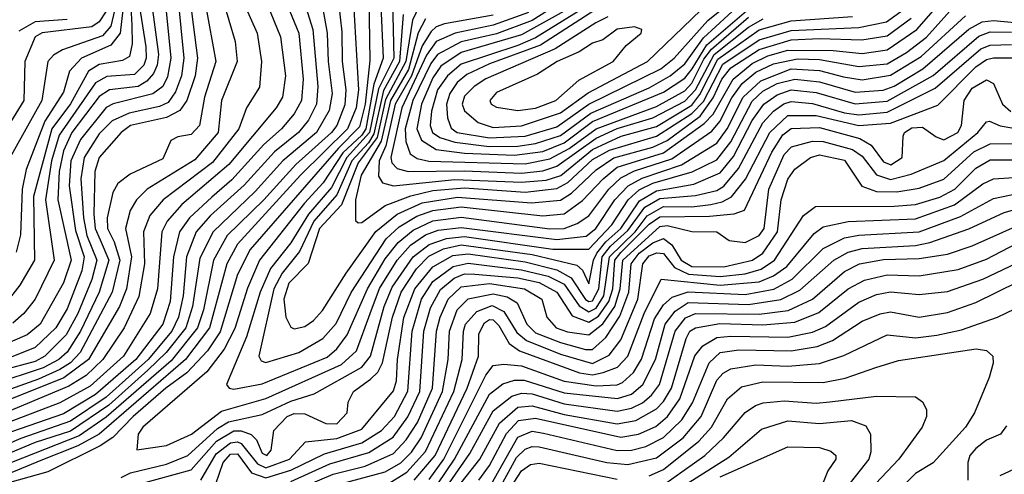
# Model space of a CAD drawing. Extents: x 501367 to 657802, y 482273 to 547541.
# Tile 481 of 656: x 569692 to 572465, y 532492 to 533773. Entities that reach past the tile are written whole.
import ezdxf

# ---------------------------------------------------------------- set-up
doc = ezdxf.new("R2010")
doc.units = 0

msp = doc.modelspace()

# ---------------------------------------------------------------- linework, layer by layer
at = {"layer": '0CON20XD'}
for points in [[(570011.4, 534218.6), (569981, 534175), (569963.9, 534115), (569964.4, 534095), (569995, 534005.4), (570004.6, 533945), (569994.2, 533905), (569971.7, 533855), (569948.4, 533755), (569925, 533727.7), (569812.1, 533687.9), (569787, 533673), (569771.3, 533655), (569754.4, 533545), (569658.7, 533375)], [(570165.4, 534195), (570152.4, 534165), (570114.3, 534015), (570112.8, 533925), (570101.2, 533825), (570117.6, 533665), (570108.1, 533611.9), (570095, 533584.8), (570066.3, 533563.7), (569955, 533536), (569935, 533525.4), (569863.2, 533435), (569836, 533375), (569830.5, 533305), (569848.7, 533178.7), (569872.8, 533105), (569866.7, 533065), (569825, 532958.3), (569793.1, 532905), (569735, 532848.9), (569667.6, 532822.4)], [(571025, 533469.1), (571105, 533474.3), (571215, 533510.9), (571292.7, 533567.3), (571460, 533655), (571610.5, 533799.5), (571720.7, 533869.3), (571855, 533916.3), (572037.2, 533952.8), (572235, 534060.5), (572305, 534077.9), (572495, 534096.9)], [(571015, 533439.7), (571115, 533444.4), (571205, 533471.5), (571295, 533534.6), (571497.3, 533635), (571535.1, 533665), (571629.6, 533770.4), (571706.8, 533833.2), (571745, 533856.8), (571855, 533892.5), (572045, 533929.1), (572109.8, 533960.2), (572215, 534028), (572285, 534049.9), (572335, 534055.9), (572495, 534056.6)], [(571014, 533416), (571095, 533416.5), (571145, 533423.9), (571215, 533446.7), (571300, 533510), (571465, 533581.2), (571524.1, 533615), (571565, 533648.4), (571618, 533722), (571722.4, 533817.6), (571765, 533841.8), (571865, 533871.2), (572015, 533894), (572055, 533905.3), (572122.1, 533937.9), (572217.4, 534002.6), (572295, 534028.1), (572345, 534030.9), (572505, 534021)], [(570525.7, 533915), (570557.9, 533735), (570560.1, 533655), (570572.1, 533565), (570563.1, 533516.9), (570527.2, 533455), (570432.4, 533375), (570355, 533288.8), (570236.3, 533175), (570199.4, 533100.6), (570178.8, 532965), (570159.8, 532905), (570104.6, 532835), (570052.6, 532785), (569943, 532687), (569835, 532613.4), (569735, 532581.6), (569595, 532523)], [(570674.1, 533895), (570678.1, 533658.1), (570664.9, 533535.1), (570649, 533471), (570589.2, 533410.8), (570341.2, 533125), (570305.3, 533055), (570256.5, 532893.5), (570220.2, 532839.8), (570162.2, 532777.8), (570102.8, 532735), (570011.5, 532655), (569954.4, 532595.6), (569918.2, 532571.8), (569771.3, 532498.7), (569471.8, 532415)], [(570580.1, 533905), (570598.6, 533738.6), (570599.9, 533655), (570610.2, 533575), (570607.3, 533532.7), (570584.9, 533475), (570570.1, 533455), (570469.3, 533365), (570379.2, 533265), (570276, 533165), (570237.5, 533095), (570209.2, 532955), (570192.9, 532905), (570118.2, 532811.8), (569935, 532652.5), (569859.5, 532600.5), (569637.4, 532512.6)], [(570359.4, 533889.4), (570425.8, 533725), (570440.2, 533615), (570431.8, 533555), (570414.2, 533525), (570281.1, 533365), (570148, 533252), (570107.1, 533205), (570092.3, 533175), (570080.1, 533015), (570058.9, 532945), (569983.7, 532825), (569889.7, 532740.3), (569805, 532693.1), (569661.5, 532638.5)], [(570479.1, 533869.1), (570517.5, 533745), (570531.2, 533585), (570527.9, 533535), (570505, 533490.2), (570476.7, 533455), (570409.5, 533400.5), (570323.7, 533306.3), (570228.9, 533221.1), (570188.5, 533175), (570161.9, 533105), (570151.6, 532995), (570139.1, 532935), (570120.3, 532895), (570053.3, 532815), (569935, 532709), (569835, 532641.7), (569695, 532593.1), (569563.5, 532536.4)], [(570629.2, 533869.2), (570646.2, 533575), (570639.3, 533525), (570614.7, 533465), (570483, 533335), (570305, 533140.2), (570274.6, 533085.4), (570226.6, 532905), (570159.1, 532815), (569915, 532604.9), (569855, 532571.7), (569750.8, 532530.8), (569657.7, 532492.3)], [(570420.6, 533875), (570478.2, 533735), (570490.1, 533605), (570485.4, 533545), (570465, 533508), (570429.2, 533465), (570378.9, 533421.1), (570288.7, 533321.3), (570232.9, 533272.9), (570169.7, 533215), (570141.3, 533175), (570124.7, 533105), (570115, 532978.5), (570094.9, 532915), (570018.4, 532815), (569905, 532717), (569815, 532662.5), (569668.6, 532611.4)], [(570067.2, 533832.8), (570064.2, 533815), (570082.5, 533675), (570079, 533645), (570068.7, 533621.3), (570050, 533600), (570025.2, 533584.8), (569945, 533574.9), (569915, 533556.3), (569838.1, 533455), (569815, 533403.6), (569802.9, 533345), (569799.4, 533265), (569836.6, 533095), (569815, 533031.8), (569749.3, 532915), (569712.4, 532885), (569575, 532825.8)], [(570136.6, 533836.6), (570153.8, 533665), (570147.3, 533615), (570130.7, 533569.3), (570109.9, 533540.1), (570085, 533528.4), (570000.3, 533509.7), (569952.4, 533487.6), (569915, 533451.1), (569872.8, 533385), (569863.9, 533325), (569870.9, 533215), (569881.1, 533165), (569909.2, 533095), (569895, 533041.2), (569854.9, 532945.1), (569822.7, 532885), (569762.8, 532825), (569735, 532810.1), (569644.2, 532785.8)], [(570263.1, 533833.1), (570298.4, 533711.6), (570304.5, 533655), (570260.4, 533545), (570250.3, 533455), (570185, 533378), (570050.4, 533295), (570021, 533265), (570002.6, 533235), (569989.3, 533185), (570006.1, 533105), (569992.9, 533015), (569972.4, 532965), (569885.1, 532815), (569816.3, 532763.7), (569645, 532695.6)], [(569985.8, 533834.2), (569974.2, 533735), (569948.7, 533701.3), (569866, 533665), (569831.8, 533628.2), (569815, 533568.9), (569762.7, 533487.3), (569709.5, 533350.5), (569698.3, 533295), (569693.5, 533166.5), (569682.1, 533117.9)], [(570707.7, 533835), (570715.3, 533665), (570688.9, 533591.1), (570666.5, 533465), (570655, 533447.2), (570601.8, 533398.2), (570546.4, 533313.6), (570494.3, 533255.7), (570366.9, 533095), (570333.1, 533016.9), (570297.4, 532902.6), (570267.4, 532845), (570218.9, 532781.1), (570038.8, 532625), (570025.3, 532605), (570021.2, 532561.2), (570105, 532573.3), (570176, 532605), (570259.7, 532670.3), (570385, 532705.1), (570598.4, 532801.6), (570639.9, 532840.1), (570679, 532945), (570704.8, 533015.2), (570754.7, 533095), (570792.6, 533137.4), (570835, 533167), (570870.1, 533179.9), (570935, 533187.8), (571205, 533153.2), (571287.2, 533162.8), (571314.9, 533185), (571368.1, 533265), (571405.9, 533305), (571445, 533326.8), (571555.7, 533364.3), (571655, 533424.7), (571684.8, 533465), (571729.4, 533555), (571778.9, 533601.1), (571865, 533634.5), (571945, 533629.5), (572011.7, 533611.7), (572065, 533603.6), (572145, 533616.4), (572230.7, 533669.3), (572355.9, 533784.1)], [(570772, 533788), (570761.8, 533655), (570716.5, 533573.5), (570688.7, 533451.3), (570673.9, 533426.1), (570626.9, 533375), (570585, 533279.2), (570520.6, 533205), (570480.1, 533119.9), (570431.2, 533058.8), (570407.6, 533015), (570365.2, 532825), (570372.1, 532812.1), (570385, 532806.6), (570477.5, 532835), (570545.4, 532874.6), (570583.2, 532916.8), (570625.4, 533004.6), (570724.1, 533155.9), (570760.3, 533189.7), (570810.4, 533219.6), (570855, 533235.5), (570935, 533245.8), (571165, 533220.1), (571225, 533226.2), (571276.8, 533263.2), (571335.6, 533325), (571375, 533357), (571505, 533397.6), (571619.9, 533480.1), (571645, 533506.9), (571701, 533605), (571755, 533649.8), (571798.9, 533671.1), (571855, 533687.6), (571983.4, 533686.6), (572065, 533677.8), (572135, 533687.9), (572219, 533745), (572305, 533844.7)], [(570825, 533830.2), (570798.4, 533771.6), (570779.1, 533655), (570722.3, 533547.7), (570698.7, 533441.3), (570645, 533369.6), (570598.4, 533251.6), (570536.2, 533185), (570504.3, 533085.7), (570449.6, 533030.4), (570436, 532985), (570441.4, 532935), (570455, 532906.5), (570465, 532901.7), (570495, 532908.4), (570519.5, 532925), (570545, 532953.3), (570611, 533059), (570695, 533176.3), (570755.1, 533224.9), (570825, 533256.6), (570925, 533272.9), (571133.4, 533256.6), (571215, 533264.9), (571246.2, 533283.8), (571315, 533349.8), (571365, 533383.9), (571475, 533413.6), (571515, 533433), (571608.5, 533501.5), (571645, 533553.2), (571669.8, 533605), (571695, 533637), (571775, 533688.6), (571865, 533716), (571945, 533720.4), (572064, 533716), (572135, 533727.7), (572202.4, 533777.6)], [(570171.5, 533825), (570192.9, 533665), (570185.6, 533615), (570162, 533545), (570143, 533517), (570105, 533497.6), (570004.1, 533475), (569977, 533455), (569915.2, 533385), (569903.1, 533345), (569900.1, 533225), (569904, 533185), (569917.8, 533152.2), (569942.5, 533095), (569915.8, 533005), (569863.3, 532895), (569825, 532835.7), (569801.4, 532815), (569757.7, 532792.3), (569615, 532744.8)], [(570214.7, 533815), (570244, 533655), (570211.8, 533555), (570198, 533475), (570175, 533449.5), (570136.7, 533443.3), (570117.2, 533432.8), (570095, 533380.9), (570002.7, 533337.3), (569968.3, 533311.7), (569954.3, 533285.7), (569937.8, 533215), (569939.1, 533185), (569957.4, 533147.4), (569974, 533095), (569951.9, 533005), (569862.3, 532835), (569835, 532805.6), (569805, 532787.2), (569745, 532759.7), (569625, 532718.1)], [(570004.1, 533825), (570007.3, 533757.3), (570008.7, 533705), (570000.6, 533669.4), (569981.6, 533658.4), (569915, 533646.6), (569885, 533627.6), (569835, 533535.7), (569781.9, 533465), (569730.9, 533275), (569733, 533095), (569692.1, 533025), (569649.7, 532970.3)], [(570325.1, 533815.1), (570360.2, 533735), (570372.8, 533655), (570367.5, 533582.5), (570330, 533525), (570308.7, 533465), (570235, 533370.3), (570095.5, 533265), (570058.6, 533221.4), (570040.1, 533175), (570043.1, 533085), (570026.9, 532993.1), (569985.4, 532905), (569926, 532815), (569879.2, 532770.8), (569830.1, 532739.9), (569655, 532667.2)], [(570027.7, 533815), (570046.9, 533696.9), (570048.2, 533665), (570041.6, 533645), (570015, 533618.2), (569937.1, 533612.9), (569905, 533594.9), (569802.7, 533447.3), (569780.8, 533375), (569764.6, 533265), (569788.3, 533095), (569735, 532985.3), (569703.5, 532945), (569671.9, 532918.1)], [(570741.5, 533825), (570745.1, 533664.9), (570702.1, 533577.9), (570676.7, 533455), (570612.8, 533385), (570569.6, 533300.4), (570505, 533225), (570455, 533143.9), (570398.3, 533071.7), (570368.8, 533005), (570330.8, 532879.3), (570273.8, 532745), (570281.9, 532735), (570295, 532732.3), (570375, 532746.6), (570557.7, 532822.3), (570585, 532845.2), (570613.9, 532885), (570671.4, 533015), (570721.1, 533098.9), (570757.4, 533145), (570799.7, 533180.3), (570855, 533206), (570935, 533216.4), (571185, 533184.1), (571225, 533184.9), (571261.6, 533198.4), (571295, 533220.6), (571350.8, 533295), (571385, 533327.2), (571423.2, 533346.8), (571529, 533381), (571641.3, 533458.7), (571664.1, 533485.9), (571697.4, 533552.6), (571726.6, 533593.4), (571765.2, 533624.8), (571815, 533648.8), (571882.7, 533662.7), (571945, 533660.5), (572055, 533640.9), (572135, 533649), (572189.5, 533680.5), (572246, 533724), (572327.4, 533815)], [(571222, 533825), (571135, 533771.1), (571035, 533733.4), (570935, 533710.5), (570868.4, 533675), (570850.1, 533649.9), (570799.4, 533545), (570777.4, 533465), (570779.5, 533429.5), (570791.2, 533395), (570811.4, 533381.4), (570844.1, 533374.1), (571115, 533367.1), (571185, 533380.8), (571239.6, 533410.4), (571315, 533465.5), (571485, 533528.5), (571565, 533572.9), (571585, 533594.4), (571618.4, 533661.6), (571640.1, 533689.9), (571745, 533779.7)], [(571225, 533797.2), (571105, 533730.5), (570935, 533680.8), (570878, 533642), (570855, 533609.2), (570823, 533535), (570809.9, 533465), (570823.5, 533433.5), (570865, 533407.4), (570945, 533396.5), (571085, 533391.2), (571165, 533401.9), (571225, 533426), (571305, 533486.5), (571505, 533568.8), (571565, 533608.2), (571585.6, 533635), (571627.5, 533702.6), (571758.5, 533815)], [(571340.9, 533819.1), (571159.1, 533700.9), (571015, 533648.6), (570951.4, 533618.6), (570924.1, 533595.9), (570903.7, 533565), (570893.4, 533535), (570896.2, 533496.2), (570907.1, 533467.1), (570924, 533455), (571015, 533439.7)], [(569935, 533797.2), (569915, 533767.2), (569895, 533753.2), (569755, 533736.2), (569735.2, 533725), (569705.7, 533655), (569702.8, 533545), (569666.1, 533483.9)], [(569825, 533773.8), (569735, 533767.1), (569689.4, 533740.6)], [(570834.3, 533775.7), (570814.2, 533735.8), (570786.9, 533633.1), (570735.9, 533545), (570709.7, 533430.3), (570653.6, 533335), (570637.3, 533265), (570637.5, 533207.5), (570645, 533200.9), (570655, 533201.9), (570721, 533249), (570793, 533277), (570855, 533292.1), (570945, 533299.1), (571115, 533287.4), (571205, 533297.6), (571236, 533314), (571305, 533379.2), (571353.2, 533405), (571485.4, 533444.6), (571585, 533508.5), (571617.5, 533542.5), (571672.4, 533647.6), (571775, 533716.3), (571865, 533742.9), (572055, 533751.4), (572133.4, 533766.6), (572173.6, 533796.4)], [(571025, 533786.1), (570888.2, 533761.8), (570865, 533753.1), (570850.2, 533739.8), (570825, 533699.6), (570795.2, 533614.8), (570749.6, 533535), (570722.5, 533417.5), (570704.3, 533375), (570702.5, 533332.5), (570713.4, 533313.4), (570744.4, 533304.4), (570917.4, 533322.6), (571105, 533314.7), (571175, 533321), (571215.8, 533334.2), (571305, 533407.3), (571385.6, 533444.4), (571485, 533472.3), (571585, 533532.3), (571607.8, 533562.2), (571658.4, 533661.6), (571775, 533744), (571865, 533769.6), (572037.8, 533782.2)], [(571125, 533792.9), (571025, 533757.6), (570918.6, 533735), (570865, 533711.4), (570837.3, 533672.7), (570767.6, 533525), (570736.6, 533385), (570739.4, 533369.4), (570755, 533353.5), (570786.2, 533345), (570945, 533347.1), (571105, 533340.5), (571165, 533347.2), (571205, 533359.9), (571315, 533439.3), (571375, 533466.3), (571475, 533496.5), (571565, 533543.2), (571594.9, 533575), (571648.3, 533675), (571745, 533751.6), (571785.7, 533775.7)], [(571264.3, 533795.7), (571145, 533722.1), (571095, 533700.1), (570935, 533647.9), (570896.8, 533615), (570868.8, 533575), (570851.4, 533515), (570848.3, 533475), (570854.8, 533454.8), (570875, 533441.2), (570917.7, 533427.7), (571014, 533416)], [(571348.7, 533781.3), (571314.2, 533764.2), (571199.5, 533690.5), (571005, 533606.2), (570971.5, 533585), (570945, 533557.5), (570938, 533535), (570945, 533515.9), (570983.5, 533483.5), (571025, 533469.1)], [(569977.5, 532482.5), (570003.8, 532496.2), (570105, 532520.1), (570164.8, 532545), (570249.1, 532620.9), (570280, 532640), (570375, 532660.2), (570455, 532697.7), (570520.9, 532719.1), (570655, 532793.7), (570679.7, 532825), (570717.8, 532965), (570740.4, 533019.6), (570799.5, 533105), (570845, 533139.7), (570893.4, 533156.6), (570945, 533162.3), (571193.8, 533126.2), (571295, 533126.1), (571359.9, 533195), (571405.4, 533265), (571436.5, 533293.5), (571475, 533312.3), (571586, 533344), (571655, 533378.2), (571695, 533428.8), (571755, 533543.2), (571785, 533571.5), (571825, 533593.6), (571875, 533605.4), (571945, 533597.5), (572045, 533568.6), (572124.1, 533574.1), (572155, 533585.4), (572235.7, 533634.3), (572365, 533746.2), (572403.1, 533766.9), (572435, 533771.2), (572495, 533765.3)], [(571095, 533517.3), (571145, 533523.7), (571201.4, 533545), (571267, 533603), (571363.3, 533655), (571399.6, 533700.4), (571441.9, 533735), (571444.2, 533745), (571423.2, 533753.2), (571375, 533746.5), (571334.2, 533715.8), (571305, 533706.5), (571267.8, 533682.2), (571205.3, 533655), (571150.6, 533619.4), (571035, 533567.8), (571015.9, 533545), (571019.7, 533535), (571035, 533526.5), (571095, 533517.3)], [(570031.3, 532465), (570175, 532504.2), (570245.8, 532585), (570295, 532614), (570315, 532614.6), (570344, 532604), (570358.8, 532588.8), (570375, 532551.6), (570387.9, 532545), (570399.9, 532560.1), (570407, 532615), (570444.8, 532655), (570465, 532663.1), (570495, 532661.9), (570554.4, 532635), (570585, 532634.5), (570613.9, 532665), (570616.5, 532695), (570632, 532725), (570680, 532760), (570700.1, 532779.9), (570713.7, 532806.3), (570741.8, 532935), (570766.4, 533005), (570809, 533071.1), (570843.7, 533106.3), (570885, 533126.9), (570935, 533138.4), (571135, 533111.3), (571260.9, 533080.9), (571277, 533067), (571295, 533028.5), (571308, 533095), (571317.3, 533115), (571342.6, 533147.4), (571384.6, 533185), (571437.7, 533262.3), (571485, 533290.9), (571590.1, 533309.9), (571665, 533341.5), (571702.5, 533387.5), (571755, 533489), (571788.1, 533535), (571825, 533561.3), (571865, 533575.2), (571935, 533567.5), (572045, 533536), (572135, 533543.1), (572264.3, 533615.7), (572393.7, 533726.3), (572425, 533738.5), (572485, 533738)], [(570202.1, 532475), (570245, 532549.4), (570285, 532580.8), (570305, 532583.9), (570315, 532579.1), (570361.1, 532521.1), (570385, 532510.2), (570451.9, 532535), (570496.6, 532583.4), (570585, 532593.1), (570655, 532618.7), (570745, 532727.4), (570752.7, 532755), (570755.6, 532815), (570773.6, 532933.6), (570804.4, 533015), (570855, 533076.9), (570911.7, 533108.3), (570955, 533113.3), (571115, 533090.3), (571205, 533068.2), (571245.2, 533045.2), (571285, 532984.9), (571295, 532978.5), (571305, 532980.8), (571322.9, 533015), (571332.5, 533105), (571355.5, 533134.5), (571405, 533179.2), (571452.9, 533245), (571495, 533269.3), (571595, 533277.4), (571655, 533292), (571675, 533304.2), (571716.4, 533353.6), (571785, 533482.1), (571814.9, 533515.1), (571844, 533536), (571865, 533542.8), (571925, 533536.9), (572015, 533510.7), (572055, 533505.2), (572135, 533512), (572270.1, 533579.9), (572399, 533691), (572425, 533701.6), (572485, 533703.5)], [(570244.4, 532465), (570265, 532525.2), (570285, 532548.4), (570305, 532549.6), (570345, 532495.8), (570385, 532481.8), (570455, 532503.2), (570550, 532550), (570655, 532580.8), (570711.2, 532615), (570747.3, 532655), (570785, 532726.5), (570797.3, 532895), (570823.2, 532985), (570854.9, 533035.1), (570912.6, 533077.4), (570955, 533086.9), (571105, 533068.3), (571179.9, 533049.9), (571225, 533027.5), (571267.1, 532967.1), (571295, 532949.7), (571315, 532959.8), (571336.6, 532995), (571352.8, 533105), (571424.9, 533175), (571459.5, 533220.5), (571505, 533246.6), (571585, 533245.6), (571638.1, 533252), (571670.5, 533259.5), (571696.2, 533273.8), (571736.2, 533323.8), (571804.5, 533455.5), (571855, 533502.7), (571935, 533503), (572055.3, 533474.7), (572145, 533481.8), (572278, 533532), (572385, 533640.2), (572415, 533660.4), (572435, 533665.5), (572486, 533666)], [(570455, 532471.7), (570565, 532521.6), (570675, 532553.6), (570743.5, 532596.5), (570785, 532653.9), (570818.3, 532725), (570830.4, 532895), (570848.9, 532961.1), (570877.2, 533012.8), (570915.6, 533044.4), (570945, 533057), (570973.7, 533056.3), (571095, 533045.8), (571155, 533032.4), (571204.9, 533005), (571248.3, 532938.3), (571295, 532920.3), (571322.2, 532937.8), (571351.4, 532978.6), (571362.1, 533015), (571368.2, 533095), (571385, 533117.4), (571465, 533196.4), (571495, 533217.8), (571635, 533218.9), (571704.4, 533225.6), (571733.5, 533236.5), (571810.1, 533399.9), (571841.7, 533448.3), (571865, 533466.6), (571945, 533469.1), (572057.8, 533437.8), (572089.8, 533419.8), (572125, 533372), (572145.7, 533364.3), (572177.1, 533385), (572180.2, 533445), (572184.3, 533455), (572205, 533468.6), (572235, 533470.3), (572273, 533443), (572295, 533434.8), (572334.4, 533455), (572344.8, 533475), (572351.8, 533545), (572375, 533579.7), (572415, 533603.4), (572435, 533593.6), (572460.5, 533535), (572483.9, 533513.9)], [(570455, 532442), (570575, 532492.6), (570665, 532515.1), (570745, 532550.6), (570780.5, 532589.5), (570811.7, 532638.3), (570854.1, 532735), (570865.6, 532895), (570875.7, 532935), (570898.9, 532985), (570935, 533020), (571015, 533029.2), (571113.1, 533015), (571162.8, 532985), (571176.7, 532935), (571203, 532905), (571235, 532893.4), (571295, 532885.1), (571334.3, 532915.7), (571368.1, 532965), (571383.1, 533015), (571390.8, 533095), (571495, 533189.9), (571515, 533193), (571585, 533176.2), (571655, 533175.2), (571690.5, 533150.5), (571735.1, 533144.9), (571775, 533164.9), (571788.8, 533185), (571802, 533295), (571845, 533393.3), (571865.5, 533414.5), (571925, 533430.9), (571955, 533429.9), (572037.4, 533407.4), (572065, 533388.6), (572105, 533335.6), (572145, 533322.8), (572202.7, 533337.3), (572295, 533376.5), (572390.6, 533455), (572415, 533485.5), (572423.1, 533486.9), (572453.8, 533473.8), (572585, 533451.4)], [(570575, 532459.5), (570721.3, 532498.7), (570765, 532524.3), (570795, 532554.1), (570822.6, 532595), (570883, 532725), (570898.6, 532815), (570902.3, 532895), (570924, 532955), (570955, 532986), (571025, 533000.8), (571065, 532991.8), (571093, 532975), (571120.1, 532915), (571145, 532890.7), (571215, 532863.6), (571285, 532843.5), (571305, 532843.5), (571342.6, 532877.4), (571382.4, 532937.6), (571407.4, 533005), (571414.4, 533085), (571436.4, 533115), (571475, 533144.6), (571505, 533156.8), (571528.8, 533138.8), (571555.1, 533095), (571585, 533077.7), (571675, 533076.3), (571756, 533095), (571785, 533115.2), (571826.6, 533175), (571836.9, 533265), (571855, 533323.6), (571875, 533351.9), (571919.2, 533385), (571945, 533391.9), (572015, 533377.4), (572063.9, 533303.9), (572105, 533288.7), (572162.3, 533287.7), (572225, 533297.8), (572295, 533323.9), (572379.6, 533400.4), (572425, 533423.6), (572495, 533424)], [(570725, 532462.1), (570781.9, 532498.1), (570835, 532556.6), (570914.5, 532725), (570938.2, 532815), (570941.4, 532895), (570947.7, 532915), (570979, 532951), (571022.1, 532967.9), (571055, 532950.3), (571091.6, 532891.6), (571119, 532869), (571215, 532830.3), (571305.5, 532804.5), (571352.1, 532827.9), (571385, 532871.2), (571433.2, 532985), (571447.1, 533085), (571465, 533107.8), (571486.1, 533116.1), (571505, 533113.8), (571536, 533075), (571575.5, 533055.5), (571665, 533049.6), (571735, 533056.6), (571779.9, 533070.1), (571817.8, 533095), (571899.2, 533220.8), (571933.1, 533246.9), (572155, 533247.3), (572215, 533252.2), (572283.2, 533273.2), (572325.5, 533295), (572385, 533354.3), (572425, 533378.1), (572495, 533378.1)], [(570802.5, 532475), (570861.5, 532545), (570951.6, 532735), (570984, 532825), (570985, 532887.5), (571001.3, 532918.7), (571015, 532928), (571025, 532927.2), (571041.4, 532911.4), (571070.7, 532860.7), (571099.4, 532839.4), (571268.1, 532778.1), (571305, 532772.5), (571335, 532778.6), (571376, 532794), (571405, 532824.4), (571450.8, 532945), (571498.6, 533041.4), (571665.1, 533025.1), (571775, 533034.4), (571815, 533051.5), (571852.1, 533077.9), (571929.4, 533170.6), (571955, 533188.9), (572025, 533204.5), (572215, 533212), (572325, 533250.9), (572405, 533310.3), (572435, 533324.3), (572665, 533339.7)], [(570845, 532477.3), (570886.1, 532535), (571005, 532771.6), (571025, 532798.1), (571055, 532802.2), (571105, 532797.5), (571225, 532754.4), (571315, 532740.8), (571375, 532744.3), (571389.6, 532750.4), (571420.8, 532779.2), (571443.6, 532816.4), (571480, 532930), (571505, 532969.7), (571529.1, 532990.9), (571575, 533006.2), (571735, 532998.9), (571816.1, 533013.9), (571868, 533042), (571955, 533128.4), (572015, 533158.1), (572055, 533165.9), (572225, 533174.9), (572341.5, 533218.6), (572435, 533268.9), (572547.1, 533292.9)], [(570869.2, 532465), (570916.5, 532535), (571015, 532717.6), (571052.7, 532747.3), (571085, 532757.1), (571112.4, 532757.6), (571225, 532721.1), (571375.1, 532705.1), (571415, 532718.2), (571446.9, 532745), (571482.4, 532815), (571509.9, 532915), (571538.3, 532951.7), (571574.4, 532975.6), (571745, 532970.8), (571835.5, 532984.5), (571889.6, 533010.4), (571985.1, 533094.9), (572025, 533118.2), (572065, 533128.7), (572215, 533136.5), (572255.2, 533144.8), (572365, 533183.9), (572465, 533229.4), (572554.9, 533255.1)], [(570902.4, 532467.6), (570959.5, 532550.5), (571025, 532671), (571077.6, 532712.4), (571105, 532720.6), (571135, 532718.3), (571225, 532690.7), (571375, 532670), (571415, 532678.1), (571446.2, 532693.8), (571471.5, 532715), (571494, 532745), (571537.7, 532895), (571566.7, 532933.3), (571595, 532945.4), (571775, 532943.1), (571856.5, 532953.5), (571925, 532985.9), (572015, 533063.2), (572057.5, 533085), (572125, 533097.6), (572225, 533099.6), (572305, 533111.9), (572375, 533135.7), (572547.5, 533212.5)], [(570925.1, 532455), (570987.6, 532535), (571043.6, 532636.4), (571095, 532681.5), (571135, 532685.1), (571225, 532660.7), (571375, 532634.2), (571426.9, 532643.1), (571485, 532676.3), (571505, 532696.9), (571527.7, 532735), (571569.1, 532875), (571579.5, 532895), (571595, 532905.1), (571663.5, 532916.5), (571785, 532912.7), (571875, 532920.9), (571942.4, 532947.6), (572025, 533014.3), (572071.1, 533038.9), (572135, 533054), (572225, 533051), (572335, 533069.3), (572415, 533098.5), (572562.6, 533175)], [(570985.1, 532475), (571015, 532516.4), (571063.2, 532606.8), (571096.7, 532643.3), (571145, 532650.2), (571385, 532596.4), (571435, 532605.1), (571483.2, 532626.8), (571516.5, 532655), (571551, 532705), (571593.8, 532826.2), (571616.1, 532853.9), (571655, 532877.2), (571695, 532881.6), (571855, 532878.3), (571925, 532892.7), (571961.2, 532908.8), (572055, 532976.6), (572105, 532998.3), (572145, 533005.9), (572225, 532998.3), (572305, 533007.4), (572405, 533041.5), (572575, 533122.9)], [(571020.5, 532465), (571095, 532596.7), (571135, 532613.6), (571167.5, 532607.5), (571375, 532558.8), (571415, 532560.1), (571455, 532569.9), (571505, 532595.6), (571556.6, 532645), (571586.6, 532693.4), (571633.8, 532806.2), (571664.5, 532835.5), (571717.6, 532842.4), (571865, 532840.1), (571938.3, 532851.7), (571981.1, 532868.9), (572065, 532923.6), (572115, 532944.3), (572145, 532949.7), (572225, 532935.2), (572305, 532948.2), (572385, 532976.1), (572505, 533034.9)], [(571041.4, 532448.6), (571091, 532539), (571115, 532562.5), (571135, 532570.2), (571155, 532569.5), (571345.1, 532525.1), (571405, 532519.3), (571485, 532538.1), (571560.4, 532595), (571611.4, 532655), (571655, 532756.8), (571672.9, 532777.1), (571695, 532789.4), (571765, 532800.5), (571855, 532797), (571945, 532804.6), (572013.1, 532826.9), (572135, 532885.2), (572215, 532876.2), (572275, 532884.3), (572345, 532899.4), (572445.7, 532934.3), (572495, 532958.3)], [(571465, 532487.4), (571505.5, 532505), (571605.1, 532585), (571640.2, 532625), (571685.6, 532705), (571725, 532738.2), (571785, 532752.1), (571955, 532750.4), (572017.2, 532762.8), (572102.8, 532792.8), (572167.4, 532812.6), (572385.8, 532845.8), (572415, 532840.5), (572432.6, 532825), (572433.9, 532805), (572422.6, 532765), (572381.2, 532665), (572355.7, 532625), (572265, 532524.6), (572215, 532494), (572186, 532465)], [(571505, 532462.3), (571621.8, 532545), (571674.5, 532595), (571735, 532666.1), (571764.2, 532685.8), (571786.2, 532693.8), (571845, 532698.9), (571935, 532692.4), (571973.6, 532696.4), (572105, 532711.9), (572215, 532710), (572235, 532695.8), (572245.6, 532675), (572246.4, 532655), (572233.9, 532625), (572168.1, 532535), (572102.1, 532465)], [(571505, 532424.2), (571689.5, 532540.5), (571781.2, 532618.8), (571855, 532643), (571945, 532635.4), (572035, 532643.2), (572075, 532628.2), (572088.2, 532605), (572089.6, 532555), (572083.7, 532535), (571958, 532375)], [(572471.7, 532628.2), (572454.8, 532605.2), (572415, 532588), (572384.9, 532565.1), (572367.6, 532545), (572362, 532525), (572362, 532475)], [(571665, 532485.1), (571855, 532569.2), (571945, 532567.4), (571976.8, 532556.8), (571990.4, 532545), (571990.9, 532535), (571968.2, 532501.8), (571949.2, 532455)], [(571055, 532424.7), (571105, 532501.7), (571130.1, 532519.9), (571155, 532523.6), (571375, 532478.4)], [(572505, 532512.4), (572452.8, 532487.2)]]:
    msp.add_lwpolyline(points, dxfattribs=at)

doc.saveas('drawing.dxf')
